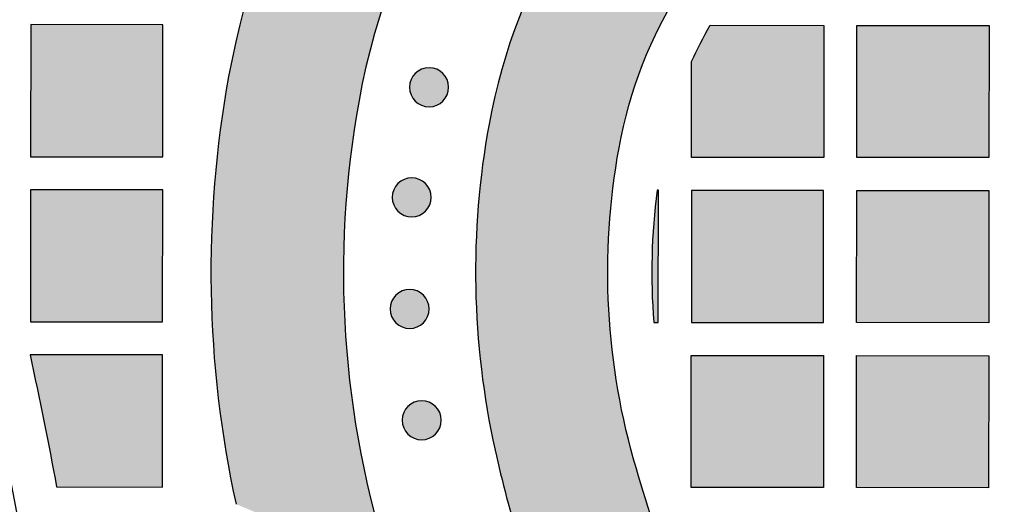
# Model space of a CAD drawing. Header units: millimetres. Extents: x -3873 to -97, y 912 to 4165.
# Tile 256 of 656: x -2923 to -2834, y 1532 to 1576. Entities that reach past the tile are written whole.
import ezdxf

# ---------------------------------------------------------------- set-up
doc = ezdxf.new("R2010")
doc.units = ezdxf.units.MM
doc.layers.add('pattern', color=7, linetype='Continuous', true_color=0x000000)

msp = doc.modelspace()

# ---------------------------------------------------------------- hatches: boundary and pattern name
at = {"layer": 'pattern'}
for points in [[(-2835.587, 1634.468), (-2834.931, 1634.278), (-2834.276, 1634.076), (-2833.624, 1633.86), (-2832.975, 1633.633), (-2832.329, 1633.393), (-2831.686, 1633.14), (-2831.046, 1632.875), (-2830.411, 1632.598), (-2829.78, 1632.309), (-2829.154, 1632.007), (-2828.533, 1631.694), (-2827.917, 1631.369), (-2827.308, 1631.032), (-2826.704, 1630.683), (-2826.106, 1630.324), (-2825.516, 1629.953), (-2824.932, 1629.571), (-2824.356, 1629.178), (-2823.787, 1628.775), (-2823.227, 1628.361), (-2822.674, 1627.937), (-2822.131, 1627.503), (-2821.595, 1627.06), (-2821.069, 1626.607), (-2820.552, 1626.146), (-2820.045, 1625.675), (-2819.547, 1625.196), (-2819.059, 1624.709), (-2818.582, 1624.214), (-2818.114, 1623.711), (-2817.657, 1623.201), (-2817.211, 1622.684), (-2818.795, 1622.883), (-2820.39, 1623.045), (-2821.995, 1623.17), (-2823.608, 1623.257), (-2825.229, 1623.306), (-2826.856, 1623.316), (-2828.487, 1623.287), (-2830.122, 1623.218), (-2831.758, 1623.11), (-2833.394, 1622.962), (-2835.03, 1622.774), (-2836.662, 1622.546), (-2838.291, 1622.278), (-2839.914, 1621.97), (-2841.53, 1621.623), (-2843.137, 1621.236), (-2844.735, 1620.811), (-2846.321, 1620.346), (-2847.895, 1619.844), (-2849.454, 1619.303), (-2850.998, 1618.726), (-2852.526, 1618.112), (-2854.035, 1617.463), (-2855.525, 1616.779), (-2856.995, 1616.06), (-2858.443, 1615.309), (-2859.868, 1614.525), (-2861.27, 1613.71), (-2862.648, 1612.864), (-2863.999, 1611.99), (-2865.324, 1611.087), (-2866.622, 1610.158), (-2867.833, 1609.247), (-2869.027, 1608.305), (-2870.203, 1607.331), (-2871.361, 1606.327), (-2872.498, 1605.292), (-2873.615, 1604.228), (-2874.709, 1603.134), (-2875.779, 1602.012), (-2876.825, 1600.862), (-2877.846, 1599.686), (-2878.839, 1598.483), (-2879.806, 1597.255), (-2880.743, 1596.003), (-2881.651, 1594.728), (-2882.529, 1593.431), (-2883.376, 1592.113), (-2884.192, 1590.775), (-2884.974, 1589.418), (-2885.724, 1588.044), (-2886.44, 1586.653), (-2887.122, 1585.247), (-2887.769, 1583.828), (-2888.381, 1582.396), (-2888.957, 1580.952), (-2889.499, 1579.499), (-2890.004, 1578.037), (-2890.473, 1576.568), (-2890.906, 1575.092), (-2891.304, 1573.612), (-2891.665, 1572.128), (-2891.99, 1570.642), (-2892.28, 1569.156), (-2892.719, 1566.524), (-2893.078, 1563.872), (-2893.356, 1561.202), (-2893.552, 1558.518), (-2893.664, 1555.825), (-2893.693, 1553.125), (-2893.637, 1550.423), (-2893.498, 1547.722), (-2893.274, 1545.028), (-2892.967, 1542.343), (-2892.576, 1539.671), (-2892.103, 1537.017), (-2891.55, 1534.384), (-2890.916, 1531.775), (-2890.205, 1529.195), (-2889.416, 1526.646), (-2903.414, 1532.453), (-2903.904, 1534.835), (-2904.336, 1537.234), (-2904.71, 1539.647), (-2905.024, 1542.072), (-2905.279, 1544.507), (-2905.473, 1546.95), (-2905.606, 1549.398), (-2905.679, 1551.85), (-2905.691, 1554.303), (-2905.642, 1556.754), (-2905.532, 1559.203), (-2905.362, 1561.645), (-2905.131, 1564.08), (-2904.841, 1566.504), (-2904.492, 1568.916), (-2904.084, 1571.313), (-2903.808, 1572.747), (-2903.503, 1574.184), (-2903.169, 1575.624), (-2902.805, 1577.066), (-2902.411, 1578.508), (-2901.987, 1579.95), (-2901.533, 1581.391), (-2901.048, 1582.831), (-2900.533, 1584.267), (-2899.986, 1585.7), (-2899.409, 1587.129), (-2898.801, 1588.552), (-2898.161, 1589.968), (-2897.491, 1591.377), (-2896.789, 1592.777), (-2896.057, 1594.168), (-2895.294, 1595.548), (-2894.501, 1596.917), (-2893.677, 1598.273), (-2892.823, 1599.616), (-2891.94, 1600.944), (-2891.027, 1602.257), (-2890.085, 1603.554), (-2889.115, 1604.833), (-2888.117, 1606.095), (-2887.091, 1607.337), (-2886.038, 1608.559), (-2884.959, 1609.76), (-2883.854, 1610.939), (-2882.724, 1612.096), (-2881.569, 1613.229), (-2880.391, 1614.339), (-2879.189, 1615.423), (-2877.966, 1616.482), (-2876.722, 1617.515), (-2875.456, 1618.521), (-2874.172, 1619.499), (-2872.869, 1620.45), (-2871.547, 1621.372), (-2870.209, 1622.264), (-2868.856, 1623.128), (-2867.487, 1623.961), (-2866.104, 1624.765), (-2864.709, 1625.538), (-2863.301, 1626.28), (-2861.882, 1626.991), (-2860.454, 1627.671), (-2859.016, 1628.319), (-2857.571, 1628.936), (-2856.118, 1629.522), (-2854.66, 1630.076), (-2853.197, 1630.599), (-2851.729, 1631.09), (-2850.259, 1631.549), (-2848.786, 1631.978), (-2847.312, 1632.375), (-2845.838, 1632.742), (-2844.365, 1633.078), (-2842.893, 1633.384), (-2841.424, 1633.659), (-2839.958, 1633.905), (-2838.496, 1634.122), (-2837.038, 1634.309)], [(-2823.736, 1599.233), (-2815.075, 1610.145), (-2816.474, 1610.417), (-2817.886, 1610.655), (-2819.311, 1610.858), (-2820.747, 1611.024), (-2822.193, 1611.154), (-2823.647, 1611.246), (-2825.109, 1611.301), (-2826.575, 1611.317), (-2828.046, 1611.295), (-2829.52, 1611.233), (-2830.994, 1611.133), (-2832.468, 1610.993), (-2833.939, 1610.814), (-2835.407, 1610.596), (-2836.87, 1610.339), (-2838.325, 1610.043), (-2839.773, 1609.708), (-2841.21, 1609.335), (-2842.636, 1608.924), (-2844.049, 1608.476), (-2845.448, 1607.991), (-2846.831, 1607.471), (-2848.197, 1606.915), (-2849.544, 1606.325), (-2850.872, 1605.701), (-2852.179, 1605.045), (-2853.464, 1604.357), (-2854.725, 1603.639), (-2855.963, 1602.892), (-2857.175, 1602.116), (-2858.361, 1601.313), (-2859.521, 1600.485), (-2860.509, 1599.741), (-2861.485, 1598.971), (-2862.445, 1598.176), (-2863.391, 1597.356), (-2864.32, 1596.511), (-2865.232, 1595.642), (-2866.125, 1594.748), (-2866.999, 1593.832), (-2867.853, 1592.893), (-2868.687, 1591.932), (-2869.498, 1590.95), (-2870.288, 1589.947), (-2871.053, 1588.925), (-2871.795, 1587.883), (-2872.512, 1586.824), (-2873.204, 1585.747), (-2873.87, 1584.655), (-2874.509, 1583.547), (-2875.121, 1582.424), (-2875.706, 1581.288), (-2876.263, 1580.14), (-2876.791, 1578.981), (-2877.291, 1577.811), (-2877.762, 1576.632), (-2878.204, 1575.446), (-2878.617, 1574.251), (-2879, 1573.051), (-2879.354, 1571.846), (-2879.678, 1570.638), (-2879.973, 1569.426), (-2880.239, 1568.212), (-2880.475, 1566.998), (-2880.786, 1565.171), (-2881.052, 1563.333), (-2881.272, 1561.486), (-2881.447, 1559.63), (-2881.575, 1557.769), (-2881.657, 1555.903), (-2881.692, 1554.035), (-2881.681, 1552.166), (-2881.623, 1550.297), (-2881.518, 1548.432), (-2881.367, 1546.57), (-2881.17, 1544.715), (-2880.926, 1542.867), (-2880.637, 1541.029), (-2880.304, 1539.202), (-2879.925, 1537.388), (-2879.424, 1535.234), (-2878.876, 1533.09), (-2878.282, 1530.957), (-2877.642, 1528.836), (-2876.956, 1526.73), (-2876.225, 1524.64), (-2875.45, 1522.567), (-2874.631, 1520.512), (-2859.395, 1514.191), (-2861.542, 1519.48), (-2863.543, 1524.829), (-2865.395, 1530.231), (-2867.095, 1535.681), (-2867.59, 1537.44), (-2868.035, 1539.219), (-2868.429, 1541.015), (-2868.77, 1542.825), (-2869.059, 1544.648), (-2869.294, 1546.481), (-2869.475, 1548.322), (-2869.602, 1550.168), (-2869.675, 1552.017), (-2869.693, 1553.866), (-2869.657, 1555.714), (-2869.566, 1557.557), (-2869.422, 1559.393), (-2869.224, 1561.221), (-2868.973, 1563.038), (-2868.671, 1564.84), (-2868.487, 1565.782), (-2868.281, 1566.723), (-2868.053, 1567.663), (-2867.801, 1568.601), (-2867.527, 1569.535), (-2867.229, 1570.466), (-2866.909, 1571.392), (-2866.567, 1572.313), (-2866.201, 1573.227), (-2865.814, 1574.134), (-2865.404, 1575.033), (-2864.972, 1575.924), (-2864.518, 1576.804), (-2864.044, 1577.675), (-2863.548, 1578.534), (-2863.031, 1579.382), (-2862.495, 1580.217), (-2861.939, 1581.038), (-2861.364, 1581.846), (-2860.77, 1582.639), (-2860.158, 1583.417), (-2859.528, 1584.178), (-2858.882, 1584.924), (-2858.219, 1585.652), (-2857.541, 1586.363), (-2856.848, 1587.055), (-2856.141, 1587.73), (-2855.421, 1588.385), (-2854.688, 1589.021), (-2853.942, 1589.638), (-2853.186, 1590.235), (-2852.419, 1590.811), (-2851.659, 1591.357), (-2850.884, 1591.889), (-2850.096, 1592.405), (-2849.295, 1592.905), (-2848.48, 1593.39), (-2847.653, 1593.858), (-2846.814, 1594.309), (-2845.963, 1594.743), (-2845.102, 1595.159), (-2844.23, 1595.557), (-2843.349, 1595.936), (-2842.459, 1596.296), (-2841.559, 1596.637), (-2840.652, 1596.958), (-2839.738, 1597.259), (-2838.817, 1597.541), (-2837.89, 1597.802), (-2836.958, 1598.043), (-2836.021, 1598.263), (-2835.081, 1598.462), (-2834.137, 1598.64), (-2833.19, 1598.798), (-2832.242, 1598.935), (-2831.293, 1599.05), (-2830.343, 1599.145), (-2829.393, 1599.219), (-2828.444, 1599.272), (-2827.497, 1599.305), (-2826.552, 1599.317), (-2825.61, 1599.309), (-2824.671, 1599.281)], [(-2910.092, 1564.027), (-2910.08, 1576.027), (-2922.08, 1576.038), (-2922.091, 1564.038)], [(-2860.407, 1575.979), (-2850.08, 1575.969), (-2850.092, 1563.97), (-2862.091, 1563.981), (-2862.083, 1572.679), (-2861.695, 1573.519), (-2861.286, 1574.35), (-2860.856, 1575.17)], [(-2835.08, 1575.955), (-2835.092, 1563.955), (-2847.091, 1563.967), (-2847.08, 1575.967)], [(-2887.17, 1571.606), (-2887.141, 1571.634), (-2887.112, 1571.661), (-2887.083, 1571.687), (-2887.052, 1571.714), (-2887.02, 1571.739), (-2886.988, 1571.765), (-2886.954, 1571.789), (-2886.92, 1571.813), (-2886.885, 1571.837), (-2886.85, 1571.859), (-2886.813, 1571.881), (-2886.776, 1571.903), (-2886.738, 1571.923), (-2886.699, 1571.943), (-2886.659, 1571.961), (-2886.619, 1571.979), (-2886.579, 1571.996), (-2886.537, 1572.012), (-2886.495, 1572.027), (-2886.453, 1572.042), (-2886.41, 1572.055), (-2886.366, 1572.067), (-2886.322, 1572.077), (-2886.278, 1572.087), (-2886.233, 1572.096), (-2886.188, 1572.104), (-2886.143, 1572.11), (-2886.098, 1572.115), (-2886.052, 1572.119), (-2886.006, 1572.122), (-2885.96, 1572.124), (-2885.915, 1572.125), (-2885.869, 1572.124), (-2885.823, 1572.122), (-2885.777, 1572.119), (-2885.731, 1572.115), (-2885.686, 1572.11), (-2885.641, 1572.103), (-2885.596, 1572.095), (-2885.551, 1572.087), (-2885.507, 1572.077), (-2885.463, 1572.066), (-2885.419, 1572.054), (-2885.376, 1572.041), (-2885.334, 1572.026), (-2885.292, 1572.011), (-2885.251, 1571.995), (-2885.21, 1571.978), (-2885.17, 1571.96), (-2885.13, 1571.941), (-2885.092, 1571.921), (-2885.054, 1571.901), (-2885.017, 1571.88), (-2884.98, 1571.858), (-2884.944, 1571.835), (-2884.909, 1571.811), (-2884.875, 1571.787), (-2884.842, 1571.763), (-2884.81, 1571.737), (-2884.778, 1571.712), (-2884.747, 1571.685), (-2884.718, 1571.658), (-2884.689, 1571.631), (-2884.66, 1571.604), (-2884.633, 1571.576), (-2884.606, 1571.547), (-2884.579, 1571.517), (-2884.553, 1571.486), (-2884.527, 1571.454), (-2884.502, 1571.422), (-2884.477, 1571.388), (-2884.453, 1571.354), (-2884.43, 1571.319), (-2884.407, 1571.284), (-2884.385, 1571.247), (-2884.364, 1571.21), (-2884.344, 1571.172), (-2884.324, 1571.133), (-2884.305, 1571.094), (-2884.287, 1571.053), (-2884.27, 1571.013), (-2884.254, 1570.971), (-2884.239, 1570.929), (-2884.225, 1570.887), (-2884.212, 1570.844), (-2884.2, 1570.8), (-2884.189, 1570.757), (-2884.179, 1570.712), (-2884.171, 1570.668), (-2884.163, 1570.623), (-2884.157, 1570.577), (-2884.151, 1570.532), (-2884.147, 1570.486), (-2884.144, 1570.44), (-2884.142, 1570.395), (-2884.142, 1570.349), (-2884.143, 1570.303), (-2884.144, 1570.257), (-2884.147, 1570.211), (-2884.152, 1570.165), (-2884.157, 1570.12), (-2884.163, 1570.075), (-2884.171, 1570.03), (-2884.18, 1569.985), (-2884.19, 1569.941), (-2884.201, 1569.897), (-2884.213, 1569.853), (-2884.226, 1569.81), (-2884.24, 1569.768), (-2884.255, 1569.726), (-2884.271, 1569.685), (-2884.289, 1569.644), (-2884.307, 1569.604), (-2884.325, 1569.565), (-2884.345, 1569.526), (-2884.366, 1569.488), (-2884.387, 1569.451), (-2884.409, 1569.414), (-2884.432, 1569.378), (-2884.455, 1569.344), (-2884.479, 1569.309), (-2884.504, 1569.276), (-2884.529, 1569.244), (-2884.555, 1569.212), (-2884.581, 1569.181), (-2884.608, 1569.152), (-2884.635, 1569.123), (-2884.663, 1569.095), (-2884.691, 1569.067), (-2884.72, 1569.04), (-2884.75, 1569.013), (-2884.781, 1568.987), (-2884.812, 1568.961), (-2884.845, 1568.936), (-2884.878, 1568.911), (-2884.912, 1568.887), (-2884.947, 1568.864), (-2884.983, 1568.841), (-2885.019, 1568.819), (-2885.057, 1568.798), (-2885.095, 1568.778), (-2885.134, 1568.758), (-2885.173, 1568.739), (-2885.213, 1568.721), (-2885.254, 1568.704), (-2885.295, 1568.688), (-2885.337, 1568.673), (-2885.38, 1568.659), (-2885.423, 1568.646), (-2885.466, 1568.634), (-2885.51, 1568.623), (-2885.554, 1568.613), (-2885.599, 1568.605), (-2885.644, 1568.597), (-2885.689, 1568.591), (-2885.735, 1568.585), (-2885.78, 1568.581), (-2885.826, 1568.578), (-2885.872, 1568.577), (-2885.918, 1568.576), (-2885.964, 1568.577), (-2886.01, 1568.578), (-2886.055, 1568.581), (-2886.101, 1568.586), (-2886.147, 1568.591), (-2886.192, 1568.598), (-2886.237, 1568.605), (-2886.281, 1568.614), (-2886.326, 1568.624), (-2886.37, 1568.635), (-2886.413, 1568.647), (-2886.456, 1568.66), (-2886.499, 1568.674), (-2886.54, 1568.689), (-2886.582, 1568.706), (-2886.622, 1568.723), (-2886.663, 1568.741), (-2886.702, 1568.759), (-2886.741, 1568.779), (-2886.779, 1568.8), (-2886.816, 1568.821), (-2886.852, 1568.843), (-2886.888, 1568.866), (-2886.923, 1568.889), (-2886.957, 1568.913), (-2886.99, 1568.938), (-2887.023, 1568.963), (-2887.054, 1568.989), (-2887.085, 1569.015), (-2887.115, 1569.042), (-2887.144, 1569.069), (-2887.172, 1569.097), (-2887.2, 1569.125), (-2887.227, 1569.154), (-2887.253, 1569.184), (-2887.28, 1569.215), (-2887.305, 1569.246), (-2887.331, 1569.279), (-2887.355, 1569.312), (-2887.379, 1569.346), (-2887.403, 1569.381), (-2887.425, 1569.417), (-2887.447, 1569.454), (-2887.468, 1569.491), (-2887.489, 1569.529), (-2887.509, 1569.568), (-2887.527, 1569.607), (-2887.545, 1569.647), (-2887.562, 1569.688), (-2887.578, 1569.729), (-2887.593, 1569.771), (-2887.607, 1569.814), (-2887.62, 1569.857), (-2887.632, 1569.9), (-2887.643, 1569.944), (-2887.653, 1569.988), (-2887.662, 1570.033), (-2887.67, 1570.078), (-2887.676, 1570.123), (-2887.681, 1570.169), (-2887.685, 1570.214), (-2887.688, 1570.26), (-2887.69, 1570.306), (-2887.691, 1570.352), (-2887.69, 1570.398), (-2887.688, 1570.444), (-2887.685, 1570.49), (-2887.681, 1570.535), (-2887.675, 1570.581), (-2887.669, 1570.626), (-2887.661, 1570.671), (-2887.653, 1570.716), (-2887.643, 1570.76), (-2887.632, 1570.804), (-2887.62, 1570.847), (-2887.606, 1570.89), (-2887.592, 1570.933), (-2887.577, 1570.975), (-2887.561, 1571.016), (-2887.544, 1571.057), (-2887.526, 1571.097), (-2887.507, 1571.136), (-2887.487, 1571.175), (-2887.467, 1571.213), (-2887.445, 1571.25), (-2887.423, 1571.287), (-2887.401, 1571.322), (-2887.377, 1571.357), (-2887.353, 1571.391), (-2887.328, 1571.424), (-2887.303, 1571.457), (-2887.277, 1571.488), (-2887.251, 1571.519), (-2887.224, 1571.549), (-2887.197, 1571.578)], [(-2888.747, 1561.601), (-2888.719, 1561.629), (-2888.69, 1561.656), (-2888.66, 1561.683), (-2888.629, 1561.709), (-2888.597, 1561.735), (-2888.565, 1561.76), (-2888.532, 1561.784), (-2888.498, 1561.808), (-2888.463, 1561.832), (-2888.427, 1561.855), (-2888.39, 1561.877), (-2888.353, 1561.898), (-2888.315, 1561.918), (-2888.276, 1561.938), (-2888.237, 1561.957), (-2888.197, 1561.975), (-2888.156, 1561.992), (-2888.115, 1562.008), (-2888.073, 1562.023), (-2888.03, 1562.037), (-2887.987, 1562.05), (-2887.944, 1562.062), (-2887.9, 1562.073), (-2887.855, 1562.083), (-2887.811, 1562.091), (-2887.766, 1562.099), (-2887.721, 1562.105), (-2887.675, 1562.111), (-2887.629, 1562.115), (-2887.584, 1562.118), (-2887.538, 1562.119), (-2887.492, 1562.12), (-2887.446, 1562.119), (-2887.4, 1562.117), (-2887.354, 1562.114), (-2887.309, 1562.11), (-2887.263, 1562.105), (-2887.218, 1562.098), (-2887.173, 1562.091), (-2887.128, 1562.082), (-2887.084, 1562.072), (-2887.04, 1562.061), (-2886.997, 1562.049), (-2886.954, 1562.036), (-2886.911, 1562.022), (-2886.869, 1562.006), (-2886.828, 1561.99), (-2886.787, 1561.973), (-2886.747, 1561.955), (-2886.708, 1561.936), (-2886.669, 1561.917), (-2886.631, 1561.896), (-2886.594, 1561.875), (-2886.557, 1561.853), (-2886.522, 1561.83), (-2886.487, 1561.807), (-2886.453, 1561.782), (-2886.419, 1561.758), (-2886.387, 1561.733), (-2886.355, 1561.707), (-2886.325, 1561.68), (-2886.295, 1561.654), (-2886.266, 1561.627), (-2886.238, 1561.599), (-2886.21, 1561.571), (-2886.183, 1561.542), (-2886.156, 1561.512), (-2886.13, 1561.481), (-2886.104, 1561.449), (-2886.079, 1561.417), (-2886.055, 1561.384), (-2886.031, 1561.35), (-2886.007, 1561.315), (-2885.985, 1561.279), (-2885.963, 1561.242), (-2885.941, 1561.205), (-2885.921, 1561.167), (-2885.901, 1561.128), (-2885.882, 1561.089), (-2885.864, 1561.049), (-2885.848, 1561.008), (-2885.831, 1560.967), (-2885.816, 1560.925), (-2885.802, 1560.882), (-2885.789, 1560.839), (-2885.777, 1560.796), (-2885.766, 1560.752), (-2885.757, 1560.707), (-2885.748, 1560.663), (-2885.74, 1560.618), (-2885.734, 1560.573), (-2885.729, 1560.527), (-2885.724, 1560.481), (-2885.722, 1560.436), (-2885.72, 1560.39), (-2885.719, 1560.344), (-2885.72, 1560.298), (-2885.722, 1560.252), (-2885.725, 1560.206), (-2885.729, 1560.161), (-2885.734, 1560.115), (-2885.741, 1560.07), (-2885.748, 1560.025), (-2885.757, 1559.98), (-2885.767, 1559.936), (-2885.778, 1559.892), (-2885.79, 1559.849), (-2885.803, 1559.806), (-2885.817, 1559.763), (-2885.833, 1559.721), (-2885.849, 1559.68), (-2885.866, 1559.639), (-2885.884, 1559.599), (-2885.903, 1559.56), (-2885.922, 1559.521), (-2885.943, 1559.483), (-2885.964, 1559.446), (-2885.986, 1559.409), (-2886.009, 1559.374), (-2886.033, 1559.339), (-2886.057, 1559.305), (-2886.081, 1559.271), (-2886.107, 1559.239), (-2886.132, 1559.207), (-2886.159, 1559.177), (-2886.185, 1559.147), (-2886.213, 1559.118), (-2886.24, 1559.09), (-2886.268, 1559.062), (-2886.297, 1559.035), (-2886.327, 1559.008), (-2886.358, 1558.982), (-2886.39, 1558.956), (-2886.422, 1558.931), (-2886.455, 1558.907), (-2886.49, 1558.883), (-2886.524, 1558.859), (-2886.56, 1558.837), (-2886.597, 1558.815), (-2886.634, 1558.793), (-2886.672, 1558.773), (-2886.711, 1558.753), (-2886.75, 1558.734), (-2886.79, 1558.717), (-2886.831, 1558.7), (-2886.872, 1558.683), (-2886.914, 1558.668), (-2886.957, 1558.654), (-2887, 1558.641), (-2887.043, 1558.629), (-2887.087, 1558.618), (-2887.132, 1558.609), (-2887.176, 1558.6), (-2887.221, 1558.592), (-2887.266, 1558.586), (-2887.312, 1558.581), (-2887.358, 1558.576), (-2887.403, 1558.574), (-2887.449, 1558.572), (-2887.495, 1558.571), (-2887.541, 1558.572), (-2887.587, 1558.574), (-2887.633, 1558.577), (-2887.678, 1558.581), (-2887.724, 1558.586), (-2887.769, 1558.593), (-2887.814, 1558.6), (-2887.859, 1558.609), (-2887.903, 1558.619), (-2887.947, 1558.63), (-2887.99, 1558.642), (-2888.033, 1558.655), (-2888.076, 1558.67), (-2888.118, 1558.685), (-2888.159, 1558.701), (-2888.2, 1558.718), (-2888.24, 1558.736), (-2888.279, 1558.755), (-2888.318, 1558.774), (-2888.356, 1558.795), (-2888.393, 1558.816), (-2888.43, 1558.838), (-2888.465, 1558.861), (-2888.5, 1558.885), (-2888.534, 1558.909), (-2888.568, 1558.933), (-2888.6, 1558.959), (-2888.632, 1558.984), (-2888.662, 1559.011), (-2888.692, 1559.037), (-2888.721, 1559.065), (-2888.749, 1559.092), (-2888.777, 1559.12), (-2888.804, 1559.149), (-2888.831, 1559.179), (-2888.857, 1559.21), (-2888.883, 1559.242), (-2888.908, 1559.274), (-2888.932, 1559.307), (-2888.956, 1559.342), (-2888.98, 1559.376), (-2889.003, 1559.412), (-2889.025, 1559.449), (-2889.046, 1559.486), (-2889.066, 1559.524), (-2889.086, 1559.563), (-2889.105, 1559.602), (-2889.123, 1559.642), (-2889.14, 1559.683), (-2889.156, 1559.724), (-2889.171, 1559.766), (-2889.185, 1559.809), (-2889.198, 1559.852), (-2889.21, 1559.895), (-2889.221, 1559.939), (-2889.231, 1559.984), (-2889.239, 1560.028), (-2889.247, 1560.073), (-2889.253, 1560.118), (-2889.259, 1560.164), (-2889.263, 1560.21), (-2889.266, 1560.255), (-2889.267, 1560.301), (-2889.268, 1560.347), (-2889.267, 1560.393), (-2889.265, 1560.439), (-2889.262, 1560.485), (-2889.258, 1560.53), (-2889.253, 1560.576), (-2889.246, 1560.621), (-2889.239, 1560.666), (-2889.23, 1560.711), (-2889.22, 1560.755), (-2889.209, 1560.799), (-2889.197, 1560.842), (-2889.184, 1560.885), (-2889.17, 1560.928), (-2889.154, 1560.97), (-2889.138, 1561.011), (-2889.121, 1561.052), (-2889.103, 1561.092), (-2889.084, 1561.131), (-2889.065, 1561.17), (-2889.044, 1561.208), (-2889.023, 1561.245), (-2889.001, 1561.282), (-2888.978, 1561.317), (-2888.955, 1561.352), (-2888.93, 1561.386), (-2888.906, 1561.42), (-2888.88, 1561.452), (-2888.855, 1561.484), (-2888.828, 1561.514), (-2888.802, 1561.544), (-2888.775, 1561.573)], [(-2910.106, 1549.027), (-2910.094, 1561.026), (-2922.094, 1561.038), (-2922.106, 1549.038)], [(-2865.222, 1560.984), (-2865.393, 1559.492), (-2865.526, 1557.995), (-2865.62, 1556.495), (-2865.676, 1554.991), (-2865.694, 1553.487), (-2865.673, 1551.984), (-2865.614, 1550.482), (-2865.516, 1548.984), (-2865.106, 1548.984), (-2865.095, 1560.984)], [(-2850.094, 1560.969), (-2862.094, 1560.981), (-2862.106, 1548.981), (-2850.106, 1548.97)], [(-2835.095, 1560.955), (-2835.106, 1548.955), (-2847.106, 1548.967), (-2847.094, 1560.966)], [(-2888.938, 1551.458), (-2888.91, 1551.485), (-2888.881, 1551.512), (-2888.851, 1551.539), (-2888.82, 1551.565), (-2888.789, 1551.591), (-2888.756, 1551.616), (-2888.723, 1551.641), (-2888.689, 1551.665), (-2888.654, 1551.688), (-2888.618, 1551.711), (-2888.582, 1551.733), (-2888.544, 1551.754), (-2888.506, 1551.775), (-2888.467, 1551.794), (-2888.428, 1551.813), (-2888.388, 1551.831), (-2888.347, 1551.848), (-2888.306, 1551.864), (-2888.264, 1551.879), (-2888.221, 1551.893), (-2888.178, 1551.906), (-2888.135, 1551.918), (-2888.091, 1551.929), (-2888.047, 1551.939), (-2888.002, 1551.948), (-2887.957, 1551.955), (-2887.912, 1551.962), (-2887.866, 1551.967), (-2887.821, 1551.971), (-2887.775, 1551.974), (-2887.729, 1551.976), (-2887.683, 1551.976), (-2887.637, 1551.976), (-2887.591, 1551.974), (-2887.545, 1551.971), (-2887.5, 1551.967), (-2887.454, 1551.961), (-2887.409, 1551.955), (-2887.364, 1551.947), (-2887.32, 1551.938), (-2887.275, 1551.928), (-2887.231, 1551.917), (-2887.188, 1551.905), (-2887.145, 1551.892), (-2887.102, 1551.878), (-2887.061, 1551.863), (-2887.019, 1551.847), (-2886.979, 1551.83), (-2886.938, 1551.812), (-2886.899, 1551.793), (-2886.86, 1551.773), (-2886.822, 1551.753), (-2886.785, 1551.731), (-2886.749, 1551.709), (-2886.713, 1551.687), (-2886.678, 1551.663), (-2886.644, 1551.639), (-2886.611, 1551.614), (-2886.578, 1551.589), (-2886.547, 1551.563), (-2886.516, 1551.537), (-2886.486, 1551.51), (-2886.457, 1551.483), (-2886.429, 1551.455), (-2886.401, 1551.427), (-2886.374, 1551.398), (-2886.348, 1551.368), (-2886.321, 1551.338), (-2886.296, 1551.306), (-2886.27, 1551.273), (-2886.246, 1551.24), (-2886.222, 1551.206), (-2886.198, 1551.171), (-2886.176, 1551.135), (-2886.154, 1551.099), (-2886.133, 1551.062), (-2886.112, 1551.024), (-2886.092, 1550.985), (-2886.074, 1550.945), (-2886.056, 1550.905), (-2886.039, 1550.864), (-2886.023, 1550.823), (-2886.008, 1550.781), (-2885.994, 1550.739), (-2885.981, 1550.696), (-2885.969, 1550.652), (-2885.958, 1550.608), (-2885.948, 1550.564), (-2885.939, 1550.519), (-2885.931, 1550.474), (-2885.925, 1550.429), (-2885.92, 1550.384), (-2885.916, 1550.338), (-2885.913, 1550.292), (-2885.911, 1550.246), (-2885.91, 1550.2), (-2885.911, 1550.154), (-2885.913, 1550.109), (-2885.916, 1550.063), (-2885.92, 1550.017), (-2885.925, 1549.972), (-2885.932, 1549.926), (-2885.94, 1549.881), (-2885.948, 1549.837), (-2885.958, 1549.793), (-2885.969, 1549.749), (-2885.981, 1549.705), (-2885.995, 1549.662), (-2886.009, 1549.62), (-2886.024, 1549.578), (-2886.04, 1549.537), (-2886.057, 1549.496), (-2886.075, 1549.456), (-2886.094, 1549.416), (-2886.114, 1549.378), (-2886.134, 1549.34), (-2886.155, 1549.302), (-2886.178, 1549.266), (-2886.2, 1549.23), (-2886.224, 1549.195), (-2886.248, 1549.161), (-2886.273, 1549.128), (-2886.298, 1549.096), (-2886.324, 1549.064), (-2886.35, 1549.033), (-2886.377, 1549.003), (-2886.404, 1548.974), (-2886.431, 1548.946), (-2886.46, 1548.919), (-2886.489, 1548.892), (-2886.518, 1548.865), (-2886.549, 1548.839), (-2886.581, 1548.813), (-2886.613, 1548.788), (-2886.647, 1548.763), (-2886.681, 1548.739), (-2886.716, 1548.716), (-2886.751, 1548.693), (-2886.788, 1548.671), (-2886.825, 1548.65), (-2886.863, 1548.629), (-2886.902, 1548.61), (-2886.941, 1548.591), (-2886.982, 1548.573), (-2887.022, 1548.556), (-2887.064, 1548.54), (-2887.106, 1548.525), (-2887.148, 1548.511), (-2887.191, 1548.498), (-2887.235, 1548.486), (-2887.279, 1548.475), (-2887.323, 1548.465), (-2887.368, 1548.456), (-2887.412, 1548.449), (-2887.458, 1548.442), (-2887.503, 1548.437), (-2887.549, 1548.433), (-2887.595, 1548.43), (-2887.641, 1548.428), (-2887.686, 1548.428), (-2887.732, 1548.428), (-2887.778, 1548.43), (-2887.824, 1548.433), (-2887.87, 1548.437), (-2887.915, 1548.443), (-2887.96, 1548.449), (-2888.005, 1548.457), (-2888.05, 1548.466), (-2888.094, 1548.476), (-2888.138, 1548.487), (-2888.182, 1548.499), (-2888.225, 1548.512), (-2888.267, 1548.526), (-2888.309, 1548.541), (-2888.35, 1548.557), (-2888.391, 1548.574), (-2888.431, 1548.592), (-2888.471, 1548.611), (-2888.509, 1548.631), (-2888.547, 1548.651), (-2888.584, 1548.673), (-2888.621, 1548.695), (-2888.657, 1548.718), (-2888.692, 1548.741), (-2888.726, 1548.765), (-2888.759, 1548.79), (-2888.791, 1548.815), (-2888.823, 1548.841), (-2888.854, 1548.867), (-2888.883, 1548.894), (-2888.912, 1548.921), (-2888.941, 1548.949), (-2888.968, 1548.977), (-2888.995, 1549.006), (-2889.022, 1549.036), (-2889.048, 1549.067), (-2889.074, 1549.098), (-2889.099, 1549.131), (-2889.124, 1549.164), (-2889.148, 1549.198), (-2889.171, 1549.233), (-2889.194, 1549.269), (-2889.216, 1549.305), (-2889.237, 1549.343), (-2889.257, 1549.381), (-2889.277, 1549.419), (-2889.296, 1549.459), (-2889.314, 1549.499), (-2889.331, 1549.54), (-2889.347, 1549.581), (-2889.362, 1549.623), (-2889.376, 1549.665), (-2889.389, 1549.708), (-2889.401, 1549.752), (-2889.412, 1549.796), (-2889.422, 1549.84), (-2889.43, 1549.885), (-2889.438, 1549.93), (-2889.444, 1549.975), (-2889.45, 1550.02), (-2889.454, 1550.066), (-2889.457, 1550.112), (-2889.459, 1550.158), (-2889.459, 1550.204), (-2889.458, 1550.25), (-2889.457, 1550.296), (-2889.454, 1550.341), (-2889.449, 1550.387), (-2889.444, 1550.432), (-2889.438, 1550.478), (-2889.43, 1550.523), (-2889.421, 1550.567), (-2889.411, 1550.612), (-2889.4, 1550.655), (-2889.388, 1550.699), (-2889.375, 1550.742), (-2889.361, 1550.784), (-2889.346, 1550.826), (-2889.33, 1550.868), (-2889.312, 1550.908), (-2889.294, 1550.948), (-2889.276, 1550.988), (-2889.256, 1551.027), (-2889.235, 1551.065), (-2889.214, 1551.102), (-2889.192, 1551.138), (-2889.169, 1551.174), (-2889.146, 1551.209), (-2889.122, 1551.243), (-2889.097, 1551.276), (-2889.072, 1551.309), (-2889.046, 1551.34), (-2889.02, 1551.371), (-2888.993, 1551.401), (-2888.966, 1551.43)], [(-2922.148, 1546.038), (-2919.734, 1534.036), (-2910.12, 1534.027), (-2910.109, 1546.027)], [(-2862.109, 1545.981), (-2850.109, 1545.969), (-2850.12, 1533.97), (-2862.12, 1533.981)], [(-2835.109, 1545.955), (-2835.12, 1533.955), (-2847.12, 1533.967), (-2847.108, 1545.967)], [(-2887.841, 1541.352), (-2887.813, 1541.379), (-2887.783, 1541.406), (-2887.754, 1541.433), (-2887.723, 1541.459), (-2887.691, 1541.485), (-2887.659, 1541.51), (-2887.625, 1541.535), (-2887.591, 1541.559), (-2887.556, 1541.582), (-2887.521, 1541.605), (-2887.484, 1541.627), (-2887.447, 1541.648), (-2887.409, 1541.669), (-2887.37, 1541.688), (-2887.331, 1541.707), (-2887.29, 1541.725), (-2887.25, 1541.742), (-2887.208, 1541.758), (-2887.166, 1541.773), (-2887.124, 1541.787), (-2887.081, 1541.8), (-2887.037, 1541.812), (-2886.994, 1541.823), (-2886.949, 1541.833), (-2886.905, 1541.842), (-2886.86, 1541.849), (-2886.814, 1541.856), (-2886.769, 1541.861), (-2886.723, 1541.865), (-2886.677, 1541.868), (-2886.632, 1541.87), (-2886.586, 1541.87), (-2886.54, 1541.87), (-2886.494, 1541.868), (-2886.448, 1541.865), (-2886.402, 1541.861), (-2886.357, 1541.855), (-2886.312, 1541.849), (-2886.267, 1541.841), (-2886.222, 1541.832), (-2886.178, 1541.822), (-2886.134, 1541.811), (-2886.09, 1541.799), (-2886.047, 1541.786), (-2886.005, 1541.772), (-2885.963, 1541.757), (-2885.922, 1541.741), (-2885.881, 1541.724), (-2885.841, 1541.706), (-2885.802, 1541.687), (-2885.763, 1541.667), (-2885.725, 1541.646), (-2885.688, 1541.625), (-2885.651, 1541.603), (-2885.615, 1541.58), (-2885.581, 1541.557), (-2885.546, 1541.533), (-2885.513, 1541.508), (-2885.481, 1541.483), (-2885.449, 1541.457), (-2885.418, 1541.431), (-2885.389, 1541.404), (-2885.36, 1541.377), (-2885.331, 1541.349), (-2885.304, 1541.321), (-2885.277, 1541.292), (-2885.25, 1541.262), (-2885.224, 1541.231), (-2885.198, 1541.2), (-2885.173, 1541.167), (-2885.148, 1541.134), (-2885.124, 1541.1), (-2885.101, 1541.065), (-2885.078, 1541.029), (-2885.056, 1540.993), (-2885.035, 1540.955), (-2885.015, 1540.917), (-2884.995, 1540.879), (-2884.976, 1540.839), (-2884.958, 1540.799), (-2884.941, 1540.758), (-2884.925, 1540.717), (-2884.91, 1540.675), (-2884.896, 1540.632), (-2884.883, 1540.589), (-2884.871, 1540.546), (-2884.86, 1540.502), (-2884.85, 1540.458), (-2884.842, 1540.413), (-2884.834, 1540.368), (-2884.828, 1540.323), (-2884.822, 1540.277), (-2884.818, 1540.232), (-2884.815, 1540.186), (-2884.814, 1540.14), (-2884.813, 1540.094), (-2884.814, 1540.048), (-2884.815, 1540.002), (-2884.818, 1539.957), (-2884.823, 1539.911), (-2884.828, 1539.865), (-2884.835, 1539.82), (-2884.842, 1539.775), (-2884.851, 1539.731), (-2884.861, 1539.686), (-2884.872, 1539.642), (-2884.884, 1539.599), (-2884.897, 1539.556), (-2884.911, 1539.514), (-2884.926, 1539.472), (-2884.943, 1539.43), (-2884.96, 1539.39), (-2884.978, 1539.35), (-2884.996, 1539.31), (-2885.016, 1539.271), (-2885.037, 1539.233), (-2885.058, 1539.196), (-2885.08, 1539.16), (-2885.103, 1539.124), (-2885.126, 1539.089), (-2885.15, 1539.055), (-2885.175, 1539.022), (-2885.2, 1538.989), (-2885.226, 1538.958), (-2885.252, 1538.927), (-2885.279, 1538.897), (-2885.306, 1538.868), (-2885.334, 1538.84), (-2885.362, 1538.813), (-2885.391, 1538.785), (-2885.421, 1538.759), (-2885.452, 1538.733), (-2885.483, 1538.707), (-2885.516, 1538.682), (-2885.549, 1538.657), (-2885.583, 1538.633), (-2885.618, 1538.61), (-2885.654, 1538.587), (-2885.691, 1538.565), (-2885.728, 1538.544), (-2885.766, 1538.523), (-2885.805, 1538.504), (-2885.844, 1538.485), (-2885.884, 1538.467), (-2885.925, 1538.45), (-2885.966, 1538.434), (-2886.008, 1538.419), (-2886.051, 1538.405), (-2886.094, 1538.392), (-2886.137, 1538.38), (-2886.181, 1538.369), (-2886.225, 1538.359), (-2886.27, 1538.35), (-2886.315, 1538.343), (-2886.36, 1538.336), (-2886.406, 1538.331), (-2886.451, 1538.327), (-2886.497, 1538.324), (-2886.543, 1538.322), (-2886.589, 1538.322), (-2886.635, 1538.322), (-2886.681, 1538.324), (-2886.727, 1538.327), (-2886.772, 1538.331), (-2886.818, 1538.337), (-2886.863, 1538.343), (-2886.908, 1538.351), (-2886.953, 1538.36), (-2886.997, 1538.369), (-2887.041, 1538.38), (-2887.084, 1538.393), (-2887.127, 1538.406), (-2887.17, 1538.42), (-2887.212, 1538.435), (-2887.253, 1538.451), (-2887.294, 1538.468), (-2887.334, 1538.486), (-2887.373, 1538.505), (-2887.412, 1538.525), (-2887.45, 1538.545), (-2887.487, 1538.567), (-2887.523, 1538.589), (-2887.559, 1538.611), (-2887.594, 1538.635), (-2887.628, 1538.659), (-2887.661, 1538.684), (-2887.694, 1538.709), (-2887.725, 1538.735), (-2887.756, 1538.761), (-2887.786, 1538.788), (-2887.815, 1538.815), (-2887.843, 1538.842), (-2887.871, 1538.871), (-2887.898, 1538.9), (-2887.924, 1538.93), (-2887.951, 1538.96), (-2887.976, 1538.992), (-2888.002, 1539.024), (-2888.026, 1539.058), (-2888.05, 1539.092), (-2888.074, 1539.127), (-2888.096, 1539.163), (-2888.118, 1539.199), (-2888.14, 1539.236), (-2888.16, 1539.274), (-2888.18, 1539.313), (-2888.198, 1539.353), (-2888.216, 1539.393), (-2888.233, 1539.433), (-2888.249, 1539.475), (-2888.264, 1539.517), (-2888.279, 1539.559), (-2888.292, 1539.602), (-2888.304, 1539.646), (-2888.314, 1539.69), (-2888.324, 1539.734), (-2888.333, 1539.779), (-2888.341, 1539.824), (-2888.347, 1539.869), (-2888.352, 1539.914), (-2888.356, 1539.96), (-2888.359, 1540.006), (-2888.361, 1540.052), (-2888.362, 1540.098), (-2888.361, 1540.143), (-2888.359, 1540.189), (-2888.356, 1540.235), (-2888.352, 1540.281), (-2888.347, 1540.326), (-2888.34, 1540.371), (-2888.332, 1540.416), (-2888.324, 1540.461), (-2888.314, 1540.505), (-2888.303, 1540.549), (-2888.291, 1540.593), (-2888.277, 1540.636), (-2888.263, 1540.678), (-2888.248, 1540.72), (-2888.232, 1540.761), (-2888.215, 1540.802), (-2888.197, 1540.842), (-2888.178, 1540.882), (-2888.158, 1540.92), (-2888.138, 1540.958), (-2888.117, 1540.996), (-2888.095, 1541.032), (-2888.072, 1541.068), (-2888.048, 1541.103), (-2888.024, 1541.137), (-2888, 1541.17), (-2887.974, 1541.202), (-2887.948, 1541.234), (-2887.922, 1541.265), (-2887.895, 1541.295), (-2887.868, 1541.324)]]:
    msp.add_hatch(color=256, dxfattribs=at).paths.add_polyline_path(points, flags=0)

# ---------------------------------------------------------------- linework, layer by layer
for points in [[(-2910.092, 1564.027), (-2910.08, 1576.027), (-2922.08, 1576.038), (-2922.091, 1564.038)], [(-2835.08, 1575.955), (-2835.092, 1563.955), (-2847.091, 1563.967), (-2847.08, 1575.967)], [(-2910.106, 1549.027), (-2910.094, 1561.026), (-2922.094, 1561.038), (-2922.106, 1549.038)], [(-2850.094, 1560.969), (-2862.094, 1560.981), (-2862.106, 1548.981), (-2850.106, 1548.97)], [(-2835.095, 1560.955), (-2835.106, 1548.955), (-2847.106, 1548.967), (-2847.094, 1560.966)], [(-2862.109, 1545.981), (-2850.109, 1545.969), (-2850.12, 1533.97), (-2862.12, 1533.981)], [(-2835.109, 1545.955), (-2835.12, 1533.955), (-2847.12, 1533.967), (-2847.108, 1545.967)]]:
    msp.add_lwpolyline(points, close=True, dxfattribs=at)
for points in [[(-2860.407, 1575.979), (-2850.08, 1575.969), (-2850.092, 1563.97), (-2862.091, 1563.981), (-2862.083, 1572.679)], [(-2865.516, 1548.984), (-2865.106, 1548.984), (-2865.095, 1560.984), (-2865.222, 1560.984)], [(-2919.734, 1534.036), (-2910.12, 1534.027), (-2910.109, 1546.027), (-2922.148, 1546.038)]]:
    msp.add_lwpolyline(points, dxfattribs=at)
at = {"layer": 'pattern', "extrusion": (0, 0, -1)}
for centre in [(2885.916, 1570.35), (2887.494, 1560.346), (2887.685, 1550.202), (2886.587, 1540.096)]:
    msp.add_circle(centre, 1.774, dxfattribs=at)
for centre, radius, start, end in [((3328.433, 1458.071), 411.7, 143.88706, 171.3462), ((2827.879, 1557.385), 77.468, 10.35804, 84.28964), ((2827.879, 1557.385), 41.468, 10.35804, 53.71553), ((2827.879, 1557.385), 37.468, 24.09103, 29.75433), ((2806.922, 1553.554), 98.772, 347.66475, 10.35804), ((2806.922, 1553.554), 62.772, 343.45685, 10.35804), ((3328.433, 1458.071), 415.7, 167.78319, 169.47064), ((2669.265, 1594.443), 206.373, 337.11594, 343.45685)]:
    msp.add_arc(centre, radius, start, end, dxfattribs=at)
at = {"layer": 'pattern'}
for centre, radius, start, end in [((-2827.879, 1557.385), 65.468, 126.28447, 169.64196), ((-2827.879, 1557.385), 53.468, 126.28447, 169.64196), ((-2806.922, 1553.554), 86.772, 169.64196, 198.0653), ((-2806.922, 1553.554), 74.772, 169.64196, 192.48603), ((-2806.922, 1553.554), 58.772, 172.73763, 184.45964), ((-2779.489, 1559.629), 102.87, 192.48603, 202.34964)]:
    msp.add_arc(centre, radius, start, end, dxfattribs=at)

doc.saveas('drawing.dxf')
